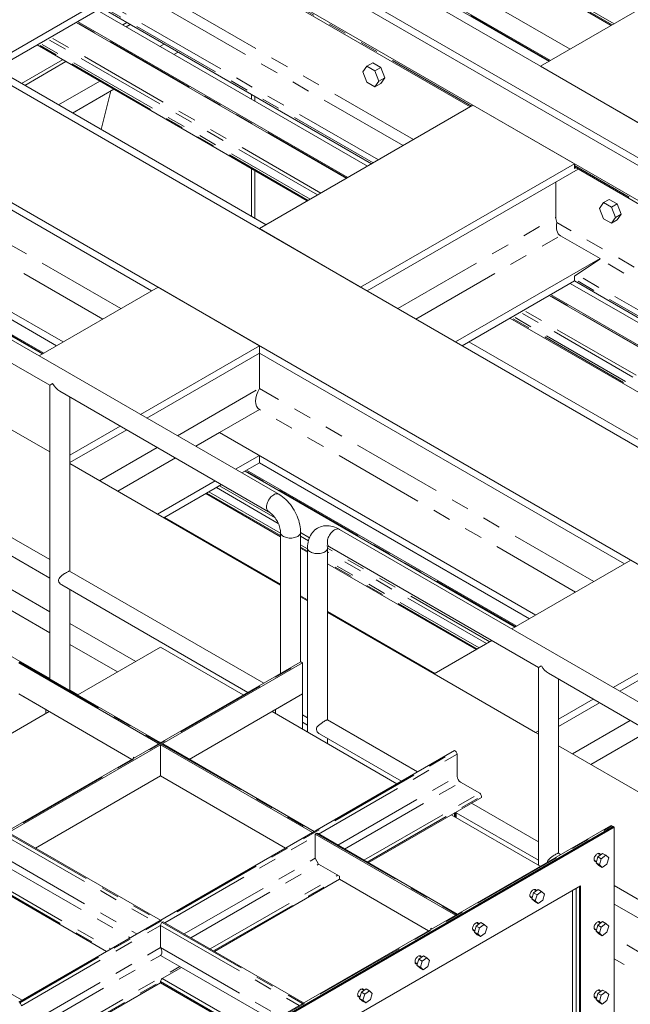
# Model space of a CAD drawing. Header units: millimetres. Extents: x 450 to 25135, y 150 to 17673.
# Tile 367 of 463: x 18075 to 19354, y 11886 to 13946. Entities that reach past the tile are written whole.
import ezdxf

# ---------------------------------------------------------------- set-up
doc = ezdxf.new("R2010")
doc.units = ezdxf.units.MM
doc.linetypes.add('SLD-Centrada-doble', pattern=[12.7, 6.35, -1.27, 1.27, -1.27, 1.27, -1.27])
doc.linetypes.add('SLD-Continua', pattern=[0])
doc.layers.add('OCULTA', color=8, linetype='SLD-Continua')

msp = doc.modelspace()

# ---------------------------------------------------------------- linework, layer by layer
at = {"layer": 'OCULTA', "linetype": 'SLD-Continua', "lineweight": 18, "ltscale": 30}
for p, q in [((21212.4, 12667.6), (17511.1, 14803.8)), ((21212.4, 12667.6), (17511.1, 14803.8)), ((21212.4, 12667.6), (17511.1, 14803.8)), ((21212.4, 12667.6), (17511.1, 14803.8)), ((21134.7, 12622.7), (17433.3, 14758.9)), ((21134.7, 12622.7), (17433.3, 14758.9)), ((21134.7, 12622.7), (17433.3, 14758.9)), ((17447.4, 14767.1), (21148.8, 12630.9)), ((17447.4, 14767.1), (21148.8, 12630.9)), ((17447.4, 14767.1), (21148.8, 12630.9)), ((17447.4, 14767.1), (21148.8, 12630.9)), ((21071, 12586), (17399.3, 14705.1)), ((21071, 12586), (17399.3, 14705.1)), ((21071, 12586), (17399.3, 14705.1)), ((20725, 12269.4), (16922.4, 14464.1)), ((20725, 12269.4), (16922.4, 14464.1)), ((20725, 12269.4), (16922.4, 14464.1)), ((20371.4, 12228.6), (16710.3, 14341.6)), ((20371.4, 12228.6), (16710.3, 14341.6)), ((20371.4, 12228.6), (16710.3, 14341.6)), ((19313.6, 13934.3), (18748.1, 14260.7)), ((19313.6, 13934.3), (18748.1, 14260.7)), ((19313.6, 13934.3), (18748.1, 14260.7)), ((19313.6, 13934.3), (18748.1, 14260.7)), ((18246.4, 14209.7), (19018.6, 13764)), ((18246.4, 14209.7), (19018.6, 13764)), ((18246.4, 14209.7), (19018.6, 13764)), ((19227.4, 13884.5), (18661.8, 14210.9)), ((19227.4, 13884.5), (18661.8, 14210.9)), ((19227.4, 13884.5), (18661.8, 14210.9)), ((19227.4, 13884.5), (18661.8, 14210.9)), ((18617.8, 14185.5), (19183.4, 13859.1)), ((18617.8, 14185.5), (19183.4, 13859.1)), ((18617.8, 14185.5), (19183.4, 13859.1)), ((18617.8, 14185.5), (19183.4, 13859.1)), ((19186.4, 13860.9), (18620.8, 14187.3)), ((19186.4, 13860.9), (18620.8, 14187.3)), ((19186.4, 13860.9), (18620.8, 14187.3)), ((19186.4, 13860.9), (18620.8, 14187.3)), ((19165.7, 13848.9), (19554.6, 14073.3)), ((19165.7, 13848.9), (19554.6, 14073.3)), ((19165.7, 13848.9), (19554.6, 14073.3)), ((19165.7, 13848.9), (19554.6, 14073.3)), ((17998, 13843.3), (18300.3, 14017.8)), ((17998, 13843.3), (18300.3, 14017.8)), ((17998, 13843.3), (18300.3, 14017.8)), ((18011.4, 13835.6), (18246.4, 13971.2)), ((18011.4, 13835.6), (18246.4, 13971.2)), ((18011.4, 13835.6), (18246.4, 13971.2)), ((18803.1, 13639.7), (18237.6, 13966.1)), ((18803.1, 13639.7), (18237.6, 13966.1)), ((18803.1, 13639.7), (18237.6, 13966.1)), ((18812, 13644.8), (18246.4, 13971.2)), ((18812, 13644.8), (18246.4, 13971.2)), ((18812, 13644.8), (18246.4, 13971.2)), ((18193.6, 13940.7), (18759.1, 13614.3)), ((18193.6, 13940.7), (18759.1, 13614.3)), ((18193.6, 13940.7), (18759.1, 13614.3)), ((18762.1, 13616), (18196.6, 13942.4)), ((18762.1, 13616), (18196.6, 13942.4)), ((18762.1, 13616), (18196.6, 13942.4)), ((18299.9, 13940.3), (18291, 13935.2)), ((18306.9, 13936.3), (18298.1, 13931.2)), ((18677.2, 13567), (18111.7, 13893.4)), ((18677.2, 13567), (18111.7, 13893.4)), ((18677.2, 13567), (18111.7, 13893.4)), ((18377.7, 13895.4), (18368.8, 13890.3)), ((18407, 13878.5), (18398.2, 13873.4)), ((18407, 13878.5), (18398.2, 13873.4)), ((18407, 13878.5), (18398.2, 13873.4)), ((18407, 13878.5), (18398.2, 13873.4)), ((18591, 13517.2), (18025.4, 13843.7)), ((18591, 13517.2), (18025.4, 13843.7)), ((18591, 13517.2), (18025.4, 13843.7)), ((18165.1, 13862.6), (18078.9, 13812.8)), ((18172.2, 13858.5), (18086, 13808.7)), ((18802.3, 13849.2), (18793.9, 13837.3)), ((18814.3, 13856.1), (18802.3, 13849.2)), ((18819.1, 13839.5), (18802.3, 13849.2)), ((18831.1, 13846.4), (18814.3, 13856.1)), ((18831.1, 13846.4), (18819.1, 13839.5)), ((18839.4, 13824.9), (18831.1, 13846.4)), ((19377.8, 13726.5), (19165.7, 13848.9)), ((19377.8, 13726.5), (19165.7, 13848.9)), ((19377.8, 13726.5), (19165.7, 13848.9)), ((19377.8, 13726.5), (19165.7, 13848.9)), ((18793.9, 13837.3), (18802.3, 13815.7)), ((18827.4, 13817.9), (18819.1, 13839.5)), ((18839.4, 13824.9), (18827.4, 13817.9)), ((18831.1, 13813), (18839.4, 13824.9)), ((18351.4, 13378.9), (17587, 13820.1)), ((18351.4, 13378.9), (17587, 13820.1)), ((18351.4, 13378.9), (17587, 13820.1)), ((18242.9, 13817.7), (18156.7, 13767.9)), ((18802.3, 13815.7), (18819.1, 13806)), ((18819.1, 13806), (18827.4, 13817.9)), ((18831.1, 13813), (18819.1, 13806)), ((18272.3, 13800.7), (18186.1, 13750.9)), ((18272.3, 13800.7), (18186.1, 13750.9)), ((18272.3, 13800.7), (18186.1, 13750.9)), ((18272.3, 13800.7), (18186.1, 13750.9)), ((18266.1, 13797.2), (18245.6, 13716.6)), ((18266.1, 13797.2), (18245.6, 13716.6)), ((18266.1, 13797.2), (18245.6, 13716.6)), ((18266.1, 13797.2), (18245.6, 13716.6)), ((18560.6, 13779.7), (18560.6, 13789.9)), ((18560.6, 13779.7), (18560.6, 13789.9)), ((18560.6, 13779.7), (18560.6, 13789.9)), ((18560.6, 13779.7), (18560.6, 13789.9)), ((18560.6, 13779.7), (18560.6, 13789.9)), ((18560.6, 13779.7), (18560.6, 13789.9)), ((18560.6, 13779.7), (18560.6, 13789.9)), ((18560.6, 13779.7), (18560.6, 13789.9)), ((18567.6, 13775.6), (18567.6, 13785.8)), ((18567.6, 13775.6), (18567.6, 13785.8)), ((18567.6, 13775.6), (18567.6, 13785.8)), ((18567.6, 13775.6), (18567.6, 13785.8)), ((18577, 13509.1), (19024.2, 13767.3)), ((18577, 13509.1), (19024.2, 13767.3)), ((18577, 13509.1), (19024.2, 13767.3)), ((19236.4, 13644.8), (19024.2, 13767.3)), ((19236.4, 13644.8), (19024.2, 13767.3)), ((19236.4, 13644.8), (19024.2, 13767.3)), ((18617.6, 12953.5), (17238.7, 13749.3)), ((18166.1, 13272), (17504, 13654.1)), ((18166.1, 13272), (17504, 13654.1)), ((18166.1, 13272), (17504, 13654.1)), ((18789.1, 13386.7), (19236.4, 13644.8)), ((18789.1, 13386.7), (19236.4, 13644.8)), ((18789.1, 13386.7), (19236.4, 13644.8)), ((19236.4, 13644.8), (19236.4, 13635)), ((19236.4, 13644.8), (19236.4, 13635)), ((19236.4, 13644.8), (19236.4, 13635)), ((19236.4, 13638.4), (20008.6, 13192.7)), ((19236.4, 13638.4), (20008.6, 13192.7)), ((19236.4, 13638.4), (20008.6, 13192.7)), ((19236.4, 13635), (19239.5, 13636.6)), ((19236.4, 13635), (19239.5, 13636.6)), ((19236.4, 13635), (19239.5, 13636.6)), ((18560.6, 13534.8), (18560.6, 13634.3)), ((18560.6, 13534.8), (18560.6, 13634.3)), ((18560.6, 13534.8), (18560.6, 13634.3)), ((18560.6, 13534.8), (18560.6, 13634.3)), ((18560.6, 13534.8), (18560.6, 13634.3)), ((18560.6, 13534.8), (18560.6, 13634.3)), ((18560.6, 13534.8), (18560.6, 13634.3)), ((18560.6, 13534.8), (18560.6, 13634.3)), ((18567.6, 13530.7), (18567.6, 13630.3)), ((18567.6, 13530.7), (18567.6, 13630.3)), ((18567.6, 13530.7), (18567.6, 13630.3)), ((18567.6, 13530.7), (18567.6, 13630.3)), ((18802.6, 13378.9), (19244.2, 13633.8)), ((18802.6, 13378.9), (19244.2, 13633.8)), ((18802.6, 13378.9), (19244.2, 13633.8)), ((19197.8, 13607.1), (19197.8, 13533.1)), ((19197.8, 13607.1), (19197.8, 13533.1)), ((19197.8, 13607.1), (19197.8, 13533.1)), ((18125.7, 13248.7), (17560.2, 13575.1)), ((18125.7, 13248.7), (17560.2, 13575.1)), ((18125.7, 13248.7), (17560.2, 13575.1)), ((18152.6, 13264.2), (17587, 13590.6)), ((18152.6, 13264.2), (17587, 13590.6)), ((18152.6, 13264.2), (17587, 13590.6)), ((17557.2, 13573.4), (18122.7, 13247)), ((17557.2, 13573.4), (18122.7, 13247)), ((17557.2, 13573.4), (18122.7, 13247)), ((19297.3, 13563.5), (19288.9, 13551.6)), ((19309.3, 13570.4), (19297.3, 13563.5)), ((19314, 13553.8), (19297.3, 13563.5)), ((19326.1, 13560.8), (19309.3, 13570.4)), ((19326.1, 13560.8), (19314, 13553.8)), ((19334.4, 13539.2), (19326.1, 13560.8)), ((19288.9, 13551.6), (19297.3, 13530)), ((19322.4, 13532.3), (19314, 13553.8)), ((19334.4, 13539.2), (19322.4, 13532.3)), ((19326.1, 13527.3), (19334.4, 13539.2)), ((19297.3, 13530), (19314, 13520.4)), ((19314, 13520.4), (19322.4, 13532.3)), ((19326.1, 13527.3), (19314, 13520.4)), ((18789.1, 13386.7), (18577, 13509.1)), ((18789.1, 13386.7), (18577, 13509.1)), ((18789.1, 13386.7), (18577, 13509.1)), ((19290.2, 13446.4), (19207.1, 13494.4)), ((19290.2, 13446.4), (19207.1, 13494.4)), ((19290.2, 13446.4), (19207.1, 13494.4)), ((17676, 13448.2), (18138.1, 13181.5)), ((18987.9, 13272), (19290.2, 13446.4)), ((18987.9, 13272), (19290.2, 13446.4)), ((18987.9, 13272), (19290.2, 13446.4)), ((19289.6, 13445.3), (19236.4, 13409.6)), ((19289.6, 13445.3), (19236.4, 13409.6)), ((19289.6, 13445.3), (19236.4, 13409.6)), ((19289.6, 13445.3), (19290.2, 13446.4)), ((19289.6, 13445.3), (19290.2, 13446.4)), ((19289.6, 13445.3), (19290.2, 13446.4)), ((19001.4, 13264.2), (19236.4, 13399.8)), ((19001.4, 13264.2), (19236.4, 13399.8)), ((19001.4, 13264.2), (19236.4, 13399.8)), ((19793.1, 13068.3), (19227.5, 13394.7)), ((19793.1, 13068.3), (19227.5, 13394.7)), ((19793.1, 13068.3), (19227.5, 13394.7)), ((19236.4, 13409.6), (19236.4, 13399.8)), ((19236.4, 13409.6), (19236.4, 13399.8)), ((19236.4, 13409.6), (19236.4, 13399.8)), ((19801.9, 13073.4), (19236.4, 13399.8)), ((19801.9, 13073.4), (19236.4, 13399.8)), ((19801.9, 13073.4), (19236.4, 13399.8)), ((18115.9, 13243), (18364.9, 13386.7)), ((18115.9, 13243), (18364.9, 13386.7)), ((18115.9, 13243), (18364.9, 13386.7)), ((18577, 13264.3), (18364.9, 13386.7)), ((18577, 13264.3), (18364.9, 13386.7)), ((18577, 13264.3), (18364.9, 13386.7)), ((19183.5, 13369.3), (19749.1, 13042.9)), ((19183.5, 13369.3), (19749.1, 13042.9)), ((19183.5, 13369.3), (19749.1, 13042.9)), ((19752.1, 13044.7), (19186.5, 13371.1)), ((19752.1, 13044.7), (19186.5, 13371.1)), ((19752.1, 13044.7), (19186.5, 13371.1)), ((19667.2, 12995.7), (19101.6, 13322.1)), ((19667.2, 12995.7), (19101.6, 13322.1)), ((19667.2, 12995.7), (19101.6, 13322.1)), ((18138.1, 13042.1), (17697.1, 13296.7)), ((18138.1, 13042.1), (17697.1, 13296.7)), ((18138.1, 13042.1), (17697.1, 13296.7)), ((19581, 12945.9), (19015.4, 13272.3)), ((19581, 12945.9), (19015.4, 13272.3)), ((19581, 12945.9), (19015.4, 13272.3)), ((18328, 13120.6), (18577, 13264.3)), ((18328, 13120.6), (18577, 13264.3)), ((18328, 13120.6), (18577, 13264.3)), ((18341.5, 13112.8), (18577, 13248.8)), ((18341.5, 13112.8), (18577, 13248.8)), ((18341.5, 13112.8), (18577, 13248.8)), ((18577, 13264.3), (18577, 13248.8)), ((18577, 13264.3), (18577, 13248.8)), ((18577, 13264.3), (18577, 13248.8)), ((19341.4, 12807.6), (18577, 13248.8)), ((19341.4, 12807.6), (18577, 13248.8)), ((19341.4, 12807.6), (18577, 13248.8)), ((18577, 13248.8), (18577, 13174.8)), ((18577, 13248.8), (18577, 13174.8)), ((18577, 13248.8), (18577, 13174.8)), ((18138.1, 13181.5), (18138.1, 12790.9)), ((18159.2, 13169.3), (18596.5, 12917)), ((18138.1, 13042.1), (17953, 13149)), ((18138.1, 13042.1), (17953, 13149)), ((18138.1, 13042.1), (17953, 13149)), ((18180.3, 12792.5), (18180.3, 13157.2)), ((18577, 13130.7), (18493.9, 13082.8)), ((18577, 13130.7), (18493.9, 13082.8)), ((18577, 13130.7), (18493.9, 13082.8)), ((18180.3, 13035.3), (18285.8, 13096.2)), ((18180.3, 13035.3), (18285.8, 13096.2)), ((18180.3, 13035.3), (18285.8, 13096.2)), ((18180.3, 13019.8), (18299.3, 13088.5)), ((18180.3, 13019.8), (18299.3, 13088.5)), ((18180.3, 13019.8), (18299.3, 13088.5)), ((19156, 12700.6), (18493.9, 13082.8)), ((19156, 12700.6), (18493.9, 13082.8)), ((19156, 12700.6), (18493.9, 13082.8)), ((18577, 13034.8), (18493.9, 13082.8)), ((18577, 13034.8), (18493.9, 13082.8)), ((18577, 13034.8), (18493.9, 13082.8)), ((18138.1, 12816.8), (17696.7, 13071.6)), ((17680, 13042.6), (18138.1, 12778.2)), ((18526.8, 13005.8), (18577, 13034.8)), ((18526.8, 13005.8), (18577, 13034.8)), ((18526.8, 13005.8), (18577, 13034.8)), ((18540.3, 12998.1), (18577, 13019.3)), ((18540.3, 12998.1), (18577, 13019.3)), ((18540.3, 12998.1), (18577, 13019.3)), ((18577, 13034.8), (18577, 13019.3)), ((18577, 13034.8), (18577, 13019.3)), ((18577, 13034.8), (18577, 13019.3)), ((19142.6, 12692.9), (18577, 13019.3)), ((19142.6, 12692.9), (18577, 13019.3)), ((19142.6, 12692.9), (18577, 13019.3)), ((18621.3, 12763.3), (18180.3, 13017.8)), ((18621.3, 12763.3), (18180.3, 13017.8)), ((18621.3, 12763.3), (18180.3, 13017.8)), ((18547.1, 13002), (19112.7, 12675.6)), ((18547.1, 13002), (19112.7, 12675.6)), ((18547.1, 13002), (19112.7, 12675.6)), ((19115.7, 12677.4), (18550.1, 13003.8)), ((19115.7, 12677.4), (18550.1, 13003.8)), ((19115.7, 12677.4), (18550.1, 13003.8)), ((18363.9, 12911.8), (18484.6, 12981.5)), ((18363.9, 12911.8), (18484.6, 12981.5)), ((18363.9, 12911.8), (18484.6, 12981.5)), ((18377.3, 12904.1), (18498.1, 12973.7)), ((18377.3, 12904.1), (18498.1, 12973.7)), ((18377.3, 12904.1), (18498.1, 12973.7)), ((18621.3, 12864.7), (18465.2, 12954.8)), ((18621.3, 12864.7), (18465.2, 12954.8)), ((18621.3, 12864.7), (18465.2, 12954.8)), ((18621.3, 12765.2), (18379, 12905)), ((18621.3, 12765.2), (18379, 12905)), ((18621.3, 12765.2), (18379, 12905)), ((20123.7, 12084.2), (18744.9, 12880)), ((18621.3, 12874), (18621.3, 12578.6)), ((18663.5, 12602.6), (18663.5, 12874)), ((18677.9, 12832), (18663.5, 12840.4)), ((18677.9, 12832), (18663.5, 12840.4)), ((18677.9, 12832), (18663.5, 12840.4)), ((18677.9, 12841.3), (18677.9, 12456)), ((18720, 12481), (18720, 12841.3)), ((18723.8, 12843.5), (19161.1, 12591.1)), ((19105.8, 12671.7), (19354.8, 12815.4)), ((19105.8, 12671.7), (19354.8, 12815.4)), ((19105.8, 12671.7), (19354.8, 12815.4)), ((18586.1, 12558.3), (18179.9, 12792.7)), ((19030.8, 12628.4), (18720, 12807.7)), ((19030.8, 12628.4), (18720, 12807.7)), ((19030.8, 12628.4), (18720, 12807.7)), ((18138.1, 12779.2), (18138.1, 12567.6)), ((18163.2, 12763.8), (18552.7, 12539)), ((18180.3, 12543.3), (18180.3, 12753.9)), ((18677.9, 12732.5), (18663.5, 12740.8)), ((18677.9, 12732.5), (18663.5, 12740.8)), ((18677.9, 12732.5), (18663.5, 12740.8)), ((18677.9, 12730.6), (18663.5, 12738.9)), ((18677.9, 12730.6), (18663.5, 12738.9)), ((18677.9, 12730.6), (18663.5, 12738.9)), ((18138.1, 12567.8), (17869.9, 12722.6)), ((18138.1, 12567.8), (17869.9, 12722.6)), ((18138.1, 12567.8), (17869.9, 12722.6)), ((18944.6, 12578.6), (18720, 12708.2)), ((18944.6, 12578.6), (18720, 12708.2)), ((18944.6, 12578.6), (18720, 12708.2)), ((19161.1, 12451.7), (18720, 12706.3)), ((19161.1, 12451.7), (18720, 12706.3)), ((19161.1, 12451.7), (18720, 12706.3)), ((19318, 12549.2), (19566.9, 12692.9)), ((19318, 12549.2), (19566.9, 12692.9)), ((19318, 12549.2), (19566.9, 12692.9)), ((19331.4, 12541.5), (19566.9, 12677.4)), ((19331.4, 12541.5), (19566.9, 12677.4)), ((19331.4, 12541.5), (19566.9, 12677.4)), ((18370.2, 12633.6), (18197, 12533.6)), ((18543.3, 12533.6), (18370.2, 12633.6)), ((18942.9, 12577.6), (19063.7, 12647.3)), ((18942.9, 12577.6), (19063.7, 12647.3)), ((18942.9, 12577.6), (19063.7, 12647.3)), ((18662.5, 12602.4), (17750.4, 12076)), ((17755, 12074.5), (18667.1, 12600.9)), ((18075.3, 12602.2), (18073.2, 12600.9)), ((18073.2, 12600.9), (18364.5, 12432.8)), ((18369.1, 12434.3), (18077.8, 12602.4)), ((18667.1, 12600.9), (18665, 12602.2)), ((18667.1, 12535.6), (18667.1, 12600.9)), ((19161.1, 12591.1), (19161.1, 12200.5)), ((19155, 12455.2), (18942.9, 12577.6)), ((19155, 12455.2), (18942.9, 12577.6)), ((19155, 12455.2), (18942.9, 12577.6)), ((19182.2, 12578.9), (19644.3, 12312.2)), ((19203.2, 12202.1), (19203.2, 12566.8)), ((18073.2, 12535.6), (18310, 12398.9)), ((18073.2, 12535.6), (18129.7, 12503)), ((18197.2, 12533.7), (18180.3, 12543.5)), ((18197.2, 12533.7), (18180.3, 12543.5)), ((18197.2, 12533.7), (18180.3, 12543.5)), ((18430.3, 12398.9), (18667.1, 12535.6)), ((18610.6, 12503), (18667.1, 12535.6)), ((18667.1, 12535.6), (18667.1, 12462.1)), ((19203.2, 12483), (19275.8, 12524.9)), ((19203.2, 12483), (19275.8, 12524.9)), ((19203.2, 12483), (19275.8, 12524.9)), ((19203.2, 12467.5), (19289.2, 12517.1)), ((19203.2, 12467.5), (19289.2, 12517.1)), ((19203.2, 12467.5), (19289.2, 12517.1)), ((18136.8, 12498.9), (17875.2, 12347.9)), ((18129.7, 12494.8), (18129.7, 12503)), ((18865.1, 12347.9), (18603.5, 12498.9)), ((18610.6, 12503), (18610.6, 12494.8)), ((18677.9, 12485.7), (18667.1, 12491.9)), ((18677.9, 12485.7), (18667.1, 12491.9)), ((18677.9, 12485.7), (18667.1, 12491.9)), ((18677.9, 12470.2), (18667.1, 12476.4)), ((18677.9, 12470.2), (18667.1, 12476.4)), ((18677.9, 12470.2), (18667.1, 12476.4)), ((18907.8, 12372.6), (18719.7, 12481.2)), ((18703, 12452.2), (18874.4, 12353.3)), ((18720, 12431.6), (18720, 12442.4)), ((19155, 12455.2), (19161.1, 12458.7)), ((19155, 12455.2), (19161.1, 12458.7)), ((19155, 12455.2), (19161.1, 12458.7)), ((18364.5, 12432.8), (18366.6, 12434)), ((18364.5, 12432.8), (18364.5, 12430.4)), ((18370.2, 12429.5), (18372.3, 12430.8)), ((18370.2, 12364.2), (18370.2, 12429.5)), ((18370.2, 12429.5), (18688.4, 12245.9)), ((18691.9, 12248), (18374.8, 12431)), ((19644.3, 12172.9), (19203.2, 12427.4)), ((19644.3, 12172.9), (19203.2, 12427.4)), ((19644.3, 12172.9), (19203.2, 12427.4)), ((18073.2, 11890.8), (18985.3, 12417.3)), ((18315.6, 12402.2), (18313.6, 12403.4)), ((18313.6, 12403.4), (18313.6, 12401)), ((18985.3, 12417.3), (18987.5, 12416.1)), ((18991, 12409.9), (18991, 12363.4)), ((18108.6, 12213.2), (18370.2, 12364.2)), ((18370.2, 12364.2), (18631.8, 12213.2)), ((18998.1, 12351.1), (19038.4, 12327.9)), ((18805.1, 12182.6), (19041.9, 12319.3)), ((19041.9, 12321.8), (19041.9, 12319.3)), ((19161.1, 12226.4), (19021, 12307.3)), ((19164.6, 12175.1), (18978.3, 12282.6)), ((18987.5, 12287.9), (18985.3, 12286.7)), ((18985.3, 12286.7), (18985.3, 12278.5)), ((18988.9, 12276.4), (18988.9, 12288.7)), ((18988.9, 12287.2), (19161.1, 12187.9)), ((19311.9, 12260.1), (18371.4, 11717.3)), ((19317.7, 12258.1), (18377.2, 11715.4)), ((18377.2, 11715.4), (19317.7, 12258.1)), ((19319.8, 12256.9), (18379.4, 11714.1)), ((19317.7, 12258.1), (19314.9, 12259.8)), ((19317.7, 12258.1), (19319.8, 12256.9)), ((19319.8, 11170.8), (19319.8, 12256.9)), ((18052, 12245.9), (18370.2, 12062.2)), ((18688.4, 12245.9), (18690.5, 12247.1)), ((18694, 12242.6), (18696.1, 12243.8)), ((18694, 12192), (18694, 12242.6)), ((18694, 12242.6), (18987.8, 12073.1)), ((18991.4, 12075.1), (18698.6, 12244.1)), ((19207.3, 12199.7), (19202.9, 12202.3)), ((19285.6, 12195.1), (19281.8, 12182.5)), ((19295.3, 12202.2), (19285.6, 12195.1)), ((19285.6, 12195.1), (19292.6, 12191)), ((19291, 12199.1), (19285.9, 12202)), ((19302.3, 12198.1), (19292.6, 12191)), ((19295.3, 12202.2), (19302.3, 12198.1)), ((19308.3, 12192.6), (19302.3, 12198.1)), ((18694, 12192), (18701.1, 12179.7)), ((18744.9, 12154.4), (18701.1, 12179.7)), ((19161.1, 12188.8), (19161.1, 12177.1)), ((19277.9, 12188.2), (19282.7, 12185.4)), ((19281.8, 12182.5), (19288.9, 12178.4)), ((19281.8, 12182.5), (19287.8, 12176.9)), ((19287.8, 12176.9), (19294.8, 12172.9)), ((19292.6, 12191), (19288.9, 12178.4)), ((19288.9, 12178.4), (19294.8, 12172.9)), ((19294.8, 12172.9), (19304.6, 12179.9)), ((19304.6, 12179.9), (19308.3, 12192.6)), ((18744.9, 12147.9), (18744.9, 12154.4)), ((17995.4, 12147.9), (18257, 11996.9)), ((19249.1, 12134.4), (18450.1, 11673.3)), ((18483.3, 11996.9), (18744.9, 12147.9)), ((18744.9, 12147.9), (18931.2, 12040.4)), ((19247, 11212.9), (19247, 12133.2)), ((19247, 12133.2), (19247, 11212.9)), ((19249.1, 11211.6), (19249.1, 12134.4)), ((19644.3, 11947.5), (19319.8, 12134.8)), ((19143.5, 12112.7), (19148.3, 12109.9)), ((19151.2, 12119.6), (19147.5, 12107)), ((19160.9, 12126.7), (19151.2, 12119.6)), ((19151.2, 12119.6), (19158.3, 12115.5)), ((19156.7, 12123.6), (19151.5, 12126.5)), ((19158.3, 12115.5), (19154.5, 12102.9)), ((19168, 12122.6), (19158.3, 12115.5)), ((19160.9, 12126.7), (19168, 12122.6)), ((19174, 12117.1), (19168, 12122.6)), ((19170.2, 12104.4), (19174, 12117.1)), ((19232.8, 12125.1), (19232.8, 11221)), ((19239.9, 12129.1), (19239.9, 11225.1)), ((19147.5, 12107), (19154.5, 12102.9)), ((19147.5, 12107), (19153.4, 12101.4)), ((19153.4, 12101.4), (19160.5, 12097.4)), ((19154.5, 12102.9), (19160.5, 12097.4)), ((19160.5, 12097.4), (19170.2, 12104.4)), ((19319.8, 12096.2), (19644.3, 11909)), ((18368, 12061), (18370.2, 12062.2)), ((18370.2, 12051.6), (18370.2, 12005.1)), ((18373.7, 12057.8), (18375.8, 12059)), ((18375.8, 12059), (18669.6, 11889.4)), ((19031, 12050.2), (19027.2, 12037.6)), ((19040.7, 12057.3), (19031, 12050.2)), ((19031, 12050.2), (19038.1, 12046.1)), ((19036.5, 12054.2), (19031.3, 12057.2)), ((19047.8, 12053.2), (19038.1, 12046.1)), ((19040.7, 12057.3), (19047.8, 12053.2)), ((19053.7, 12047.7), (19047.8, 12053.2)), ((19285.6, 12052.2), (19281.8, 12039.6)), ((19295.3, 12059.3), (19285.6, 12052.2)), ((19285.6, 12052.2), (19292.6, 12048.1)), ((19291, 12056.2), (19285.9, 12059.1)), ((19302.3, 12055.2), (19292.6, 12048.1)), ((19295.3, 12059.3), (19302.3, 12055.2)), ((19308.3, 12049.6), (19302.3, 12055.2)), ((17818.6, 12045.9), (18080.2, 11894.9)), ((18938.3, 12044.5), (18935.8, 12045.9)), ((18935.8, 12045.9), (18935.8, 12043.1)), ((19023.3, 12043.3), (19028.1, 12040.5)), ((19027.2, 12037.6), (19034.3, 12033.5)), ((19027.2, 12037.6), (19033.2, 12032.1)), ((19033.2, 12032.1), (19040.3, 12028)), ((19038.1, 12046.1), (19034.3, 12033.5)), ((19034.3, 12033.5), (19040.3, 12028)), ((19040.3, 12028), (19050, 12035.1)), ((19050, 12035.1), (19053.7, 12047.7)), ((19277.9, 12045.3), (19282.7, 12042.5)), ((19281.8, 12039.6), (19288.9, 12035.5)), ((19281.8, 12039.6), (19287.8, 12034)), ((19287.8, 12034), (19294.8, 12029.9)), ((19292.6, 12048.1), (19288.9, 12035.5)), ((19288.9, 12035.5), (19294.8, 12029.9)), ((19294.8, 12029.9), (19304.6, 12037)), ((19304.6, 12037), (19308.3, 12049.6)), ((18414, 11963.4), (18370.2, 11988.8)), ((18903.1, 11973.9), (18907.9, 11971.2)), ((18910.8, 11980.8), (18907, 11968.2)), ((18907, 11968.2), (18914.1, 11964.1)), ((18907, 11968.2), (18913, 11962.7)), ((18920.5, 11987.9), (18910.8, 11980.8)), ((18910.8, 11980.8), (18917.9, 11976.8)), ((18916.3, 11984.8), (18911.1, 11987.8)), ((18917.9, 11976.8), (18914.1, 11964.1)), ((18927.6, 11983.8), (18917.9, 11976.8)), ((18920.5, 11987.9), (18927.6, 11983.8)), ((18933.5, 11978.3), (18927.6, 11983.8)), ((18929.8, 11965.7), (18933.5, 11978.3)), ((18373.7, 11940.2), (18414, 11963.4)), ((18913, 11962.7), (18920.1, 11958.6)), ((18914.1, 11964.1), (18920.1, 11958.6)), ((18920.1, 11958.6), (18929.8, 11965.7)), ((18129.7, 11792.9), (18370.2, 11931.6)), ((18370.2, 11934.1), (18370.2, 11931.6)), ((18370.2, 11931.6), (18556.5, 11824.1)), ((18790.6, 11911.5), (18786.8, 11898.8)), ((18800.3, 11918.5), (18790.6, 11911.5)), ((18790.6, 11911.5), (18797.7, 11907.4)), ((18796, 11915.4), (18790.9, 11918.4)), ((18797.7, 11907.4), (18793.9, 11894.8)), ((18807.4, 11914.5), (18797.7, 11907.4)), ((18800.3, 11918.5), (18807.4, 11914.5)), ((18813.3, 11908.9), (18807.4, 11914.5)), ((18809.6, 11896.3), (18813.3, 11908.9)), ((19285.6, 11909.3), (19281.8, 11896.7)), ((19295.3, 11916.3), (19285.6, 11909.3)), ((19285.6, 11909.3), (19292.6, 11905.2)), ((19291, 11913.3), (19285.9, 11916.2)), ((19302.3, 11912.3), (19292.6, 11905.2)), ((19295.3, 11916.3), (19302.3, 11912.3)), ((19308.3, 11906.7), (19302.3, 11912.3)), ((19304.6, 11894.1), (19308.3, 11906.7)), ((18782.9, 11904.6), (18787.7, 11901.8)), ((18786.8, 11898.8), (18793.9, 11894.8)), ((18786.8, 11898.8), (18792.8, 11893.3)), ((18792.8, 11893.3), (18799.9, 11889.2)), ((18793.9, 11894.8), (18799.9, 11889.2)), ((18799.9, 11889.2), (18809.6, 11896.3)), ((19277.9, 11902.4), (19282.7, 11899.6)), ((19281.8, 11896.7), (19288.9, 11892.6)), ((19281.8, 11896.7), (19287.8, 11891.1)), ((19287.8, 11891.1), (19294.8, 11887)), ((19292.6, 11905.2), (19288.9, 11892.6)), ((19288.9, 11892.6), (19294.8, 11887)), ((19294.8, 11887), (19304.6, 11894.1))]:
    msp.add_line(p, q, dxfattribs=at)
at = {"layer": 'OCULTA', "linetype": 'SLD-Centrada-doble', "lineweight": 18, "ltscale": 30}
for p, q in [((19315.7, 13935.5), (18750.2, 14261.9)), ((19315.7, 13935.5), (18750.2, 14261.9)), ((19315.7, 13935.5), (18750.2, 14261.9)), ((19315.7, 13935.5), (18750.2, 14261.9)), ((19319.8, 13937.8), (18754.2, 14264.3)), ((19319.8, 13937.8), (18754.2, 14264.3)), ((19319.8, 13937.8), (18754.2, 14264.3)), ((19319.8, 13937.8), (18754.2, 14264.3)), ((19021, 13765.4), (18246.4, 14212.4)), ((19021, 13765.4), (18246.4, 14212.4)), ((19021, 13765.4), (18246.4, 14212.4)), ((19184.3, 13859.7), (18618.7, 14186.1)), ((19184.3, 13859.7), (18618.7, 14186.1)), ((19184.3, 13859.7), (18618.7, 14186.1)), ((19184.3, 13859.7), (18618.7, 14186.1)), ((18899.7, 13695.4), (18209.9, 14093.5)), ((18899.7, 13695.4), (18209.9, 14093.5)), ((18899.7, 13695.4), (18209.9, 14093.5)), ((18878, 13682.8), (18299.6, 14016.6)), ((18878, 13682.8), (18299.6, 14016.6)), ((18878, 13682.8), (18299.6, 14016.6)), ((18815.3, 13646.7), (18246.4, 13975)), ((18815.3, 13646.7), (18246.4, 13975)), ((18815.3, 13646.7), (18246.4, 13975)), ((18826.1, 13652.9), (18251.6, 13984.5)), ((18826.1, 13652.9), (18251.6, 13984.5)), ((18826.1, 13652.9), (18251.6, 13984.5)), ((18760, 13614.8), (18194.5, 13941.2)), ((18760, 13614.8), (18194.5, 13941.2)), ((18760, 13614.8), (18194.5, 13941.2)), ((18699, 13579.6), (18133.5, 13906)), ((18699, 13579.6), (18133.5, 13906)), ((18699, 13579.6), (18133.5, 13906)), ((18705.7, 13583.4), (18140.1, 13909.8)), ((18705.7, 13583.4), (18140.1, 13909.8)), ((18705.7, 13583.4), (18140.1, 13909.8)), ((18679.3, 13568.2), (18113.8, 13894.6)), ((18679.3, 13568.2), (18113.8, 13894.6)), ((18679.3, 13568.2), (18113.8, 13894.6)), ((18683.4, 13570.5), (18117.8, 13897)), ((18683.4, 13570.5), (18117.8, 13897)), ((18683.4, 13570.5), (18117.8, 13897)), ((18287.3, 13342), (17587, 13746.1)), ((18287.3, 13342), (17587, 13746.1)), ((18287.3, 13342), (17587, 13746.1)), ((18249.1, 13319.9), (17587, 13702)), ((18249.1, 13319.9), (17587, 13702)), ((18249.1, 13319.9), (17587, 13702)), ((20010.9, 13194), (19236.4, 13641.1)), ((20010.9, 13194), (19236.4, 13641.1)), ((20010.9, 13194), (19236.4, 13641.1)), ((18123.6, 13247.5), (17558.1, 13573.9)), ((18123.6, 13247.5), (17558.1, 13573.9)), ((18123.6, 13247.5), (17558.1, 13573.9)), ((18866.6, 13342), (19197.8, 13533.1)), ((18866.6, 13342), (19197.8, 13533.1)), ((18866.6, 13342), (19197.8, 13533.1)), ((19889.6, 13124), (19199.8, 13522.1)), ((19889.6, 13124), (19199.8, 13522.1)), ((19889.6, 13124), (19199.8, 13522.1)), ((18904.8, 13319.9), (19207.1, 13494.4)), ((18904.8, 13319.9), (19207.1, 13494.4)), ((18904.8, 13319.9), (19207.1, 13494.4)), ((19867.9, 13111.5), (19289.6, 13445.3)), ((19867.9, 13111.5), (19289.6, 13445.3)), ((19867.9, 13111.5), (19289.6, 13445.3)), ((19816, 13081.6), (19241.6, 13413.1)), ((19816, 13081.6), (19241.6, 13413.1)), ((19816, 13081.6), (19241.6, 13413.1)), ((19805.2, 13075.3), (19236.4, 13403.6)), ((19805.2, 13075.3), (19236.4, 13403.6)), ((19805.2, 13075.3), (19236.4, 13403.6)), ((19750, 13043.4), (19184.4, 13369.9)), ((19750, 13043.4), (19184.4, 13369.9)), ((19750, 13043.4), (19184.4, 13369.9)), ((19689, 13008.2), (19123.4, 13334.6)), ((19689, 13008.2), (19123.4, 13334.6)), ((19689, 13008.2), (19123.4, 13334.6)), ((19695.7, 13012.1), (19130.1, 13338.5)), ((19695.7, 13012.1), (19130.1, 13338.5)), ((19695.7, 13012.1), (19130.1, 13338.5)), ((19669.3, 12996.9), (19103.7, 13323.3)), ((19669.3, 12996.9), (19103.7, 13323.3)), ((19669.3, 12996.9), (19103.7, 13323.3)), ((19673.3, 12999.2), (19107.8, 13325.6)), ((19673.3, 12999.2), (19107.8, 13325.6)), ((19673.3, 12999.2), (19107.8, 13325.6)), ((18405.5, 13075.8), (18577, 13174.8)), ((18405.5, 13075.8), (18577, 13174.8)), ((18405.5, 13075.8), (18577, 13174.8)), ((19277.3, 12770.6), (18577, 13174.8)), ((19277.3, 12770.6), (18577, 13174.8)), ((19277.3, 12770.6), (18577, 13174.8)), ((19239.1, 12748.6), (18577, 13130.7)), ((19239.1, 12748.6), (18577, 13130.7)), ((19239.1, 12748.6), (18577, 13130.7)), ((18443.7, 13053.8), (18493.9, 13082.8)), ((18443.7, 13053.8), (18493.9, 13082.8)), ((18443.7, 13053.8), (18493.9, 13082.8)), ((18242.6, 12981.8), (18363.4, 13051.5)), ((18242.6, 12981.8), (18363.4, 13051.5)), ((18242.6, 12981.8), (18363.4, 13051.5)), ((18280.8, 12959.8), (18401.6, 13029.5)), ((18280.8, 12959.8), (18401.6, 13029.5)), ((18280.8, 12959.8), (18401.6, 13029.5)), ((19113.6, 12676.2), (18548, 13002.6)), ((19113.6, 12676.2), (18548, 13002.6)), ((19113.6, 12676.2), (18548, 13002.6)), ((18621.3, 12871.8), (18471.4, 12958.3)), ((18621.3, 12871.8), (18471.4, 12958.3)), ((18621.3, 12871.8), (18471.4, 12958.3)), ((18616.7, 12892.5), (18487, 12967.4)), ((18616.7, 12892.5), (18487, 12967.4)), ((18616.7, 12892.5), (18487, 12967.4)), ((18610, 12904.1), (18493.7, 12971.2)), ((18610, 12904.1), (18493.7, 12971.2)), ((18610, 12904.1), (18493.7, 12971.2)), ((18621.3, 12867.1), (18467.3, 12956)), ((18621.3, 12867.1), (18467.3, 12956)), ((18621.3, 12867.1), (18467.3, 12956)), ((18681.8, 12862.6), (18663.5, 12873.2)), ((18681.8, 12862.6), (18663.5, 12873.2)), ((18681.8, 12862.6), (18663.5, 12873.2)), ((18679.7, 12856.1), (18663.5, 12865.5)), ((18679.7, 12856.1), (18663.5, 12865.5)), ((18679.7, 12856.1), (18663.5, 12865.5)), ((18677.9, 12839.1), (18663.5, 12847.5)), ((18677.9, 12839.1), (18663.5, 12847.5)), ((18677.9, 12839.1), (18663.5, 12847.5)), ((18677.9, 12834.5), (18663.5, 12842.8)), ((18677.9, 12834.5), (18663.5, 12842.8)), ((18677.9, 12834.5), (18663.5, 12842.8)), ((19059.3, 12644.8), (18720, 12840.6)), ((19059.3, 12644.8), (18720, 12840.6)), ((19059.3, 12644.8), (18720, 12840.6)), ((18138.1, 12707.8), (17953, 12814.6)), ((18138.1, 12707.8), (17953, 12814.6)), ((18138.1, 12707.8), (17953, 12814.6)), ((19052.6, 12640.9), (18720, 12832.9)), ((19052.6, 12640.9), (18720, 12832.9)), ((19052.6, 12640.9), (18720, 12832.9)), ((19036.9, 12631.9), (18720, 12814.8)), ((19036.9, 12631.9), (18720, 12814.8)), ((19036.9, 12631.9), (18720, 12814.8)), ((19032.9, 12629.6), (18720, 12810.1)), ((19032.9, 12629.6), (18720, 12810.1)), ((19032.9, 12629.6), (18720, 12810.1)), ((18138.1, 12663.7), (17953, 12770.6)), ((18138.1, 12663.7), (17953, 12770.6)), ((18138.1, 12663.7), (17953, 12770.6)), ((18318.4, 12603.7), (18180.3, 12683.4)), ((18318.4, 12603.7), (18180.3, 12683.4)), ((18318.4, 12603.7), (18180.3, 12683.4)), ((18280.3, 12581.7), (18180.3, 12639.4)), ((18280.3, 12581.7), (18180.3, 12639.4)), ((18280.3, 12581.7), (18180.3, 12639.4)), ((17752.9, 12075.7), (18665, 12602.2)), ((18075.3, 12602.2), (18366.6, 12434)), ((19232.6, 12410.5), (19353.3, 12480.2)), ((19232.6, 12410.5), (19353.3, 12480.2)), ((19232.6, 12410.5), (19353.3, 12480.2)), ((19270.8, 12388.4), (19391.5, 12458.1)), ((19270.8, 12388.4), (19391.5, 12458.1)), ((19270.8, 12388.4), (19391.5, 12458.1)), ((18372.3, 12430.8), (18690.5, 12247.1)), ((18075.3, 11889.6), (18987.5, 12416.1)), ((18701.1, 12242.7), (18991, 12409.9)), ((18741.5, 12219.4), (18991, 12363.4)), ((18755.6, 12211.2), (18998.1, 12351.1)), ((18795.9, 12187.9), (19038.4, 12327.9)), ((18803, 12183.9), (19041.9, 12321.8)), ((18987.5, 12287.9), (18987.5, 12277.3)), ((18374.4, 11717), (19314.9, 12259.8)), ((18046.3, 12238.5), (18361, 12056.9)), ((18049.8, 12244.7), (18368, 12061)), ((18379.4, 12056.9), (18694, 12238.5)), ((18696.1, 12243.8), (18989.9, 12074.3)), ((18039.2, 12179.7), (18306.5, 12025.5)), ((18046.3, 12192), (18320.6, 12033.7)), ((18419.7, 12033.7), (18694, 12192)), ((18433.8, 12025.5), (18701.1, 12179.7)), ((17998.9, 12156.5), (18266.2, 12002.2)), ((18474.1, 12002.2), (18741.4, 12156.5)), ((17995.4, 12150.4), (18259.1, 11998.2)), ((18481.2, 11998.2), (18744.9, 12150.4)), ((18078.8, 11883.5), (18370.2, 12051.6)), ((18370.2, 12051.6), (18660.4, 11884.1)), ((18373.7, 12057.8), (18667.5, 11888.2)), ((19643.2, 11839.1), (19319.8, 12025.8)), ((19643.2, 11839.1), (19319.8, 12025.8)), ((19643.2, 11839.1), (19319.8, 12025.8)), ((18078.8, 11836.9), (18370.2, 12005.1)), ((18085.9, 11824.7), (18370.2, 11988.8)), ((18370.2, 12005.1), (18620.1, 11860.8)), ((19605, 11817.1), (19319.8, 11981.7)), ((19605, 11817.1), (19319.8, 11981.7)), ((19605, 11817.1), (19319.8, 11981.7)), ((18126.2, 11801.4), (18410.5, 11965.5)), ((18414, 11963.4), (18604.9, 11853.3)), ((18129.7, 11795.3), (18370.2, 11934.1)), ((18370.2, 11934.1), (18558.6, 11825.3)), ((18373.7, 11940.2), (18564.6, 11830))]:
    msp.add_line(p, q, dxfattribs=at)
at = {"layer": 'OCULTA', "linetype": 'SLD-Continua', "lineweight": 18, "ltscale": 30, "flags": 128}
for points in [[(18617.6, 12953.5), (18616.1, 12954.1), (18614.5, 12954.4), (18612.7, 12954.4), (18610.9, 12954.1), (18609, 12953.4), (18607, 12952.4), (18605.1, 12951.2), (18603.2, 12949.6), (18601.3, 12947.8), (18599.6, 12945.8), (18598, 12943.6), (18596.5, 12941.3), (18595.2, 12938.9), (18594.1, 12936.4), (18593.3, 12933.9), (18592.6, 12931.4), (18592.3, 12928.9), (18592.1, 12926.6), (18592.3, 12924.4), (18592.6, 12922.4), (18593.3, 12920.7), (18594.1, 12919.2), (18595.2, 12917.9), (18596.5, 12917), (18596.5, 12917)], [(18607, 12952.4), (18605.1, 12951.2), (18603.2, 12949.6), (18601.3, 12947.8), (18599.6, 12945.8), (18598, 12943.6), (18596.5, 12941.3), (18595.2, 12938.9), (18594.1, 12936.4), (18593.3, 12933.9), (18592.6, 12931.4), (18592.3, 12928.9), (18592.1, 12926.6), (18592.3, 12924.4), (18592.6, 12922.4), (18593.3, 12920.7), (18594.1, 12919.2), (18595.2, 12917.9), (18596.5, 12917), (18596.5, 12917)], [(18617.6, 12953.5), (18616.1, 12954.1), (18614.5, 12954.4), (18612.7, 12954.4), (18610.9, 12954.1), (18609, 12953.4), (18607, 12952.4)], [(18663.5, 12874), (18663.4, 12876.4), (18663.1, 12880.8), (18662.6, 12885.3), (18661.8, 12889.7), (18660.7, 12894.2), (18659.5, 12898.7), (18657.9, 12903.1), (18656.2, 12907.4), (18654.3, 12911.8), (18652.2, 12916), (18649.9, 12920.1), (18647.4, 12924.1), (18644.7, 12928.1), (18641.9, 12931.8), (18638.9, 12935.4), (18635.8, 12938.9), (18632.5, 12942.2), (18629.1, 12945.3), (18625.6, 12948.1), (18621.9, 12950.8), (18618.4, 12953), (18617.6, 12953.5)], [(18596.5, 12917), (18597.3, 12916.4), (18599, 12915.3), (18600.7, 12914), (18602.6, 12912.4), (18604.5, 12910.6), (18606.3, 12908.6), (18608.2, 12906.4), (18610, 12904.1), (18611.8, 12901.5), (18613.4, 12898.9), (18614.9, 12896.2), (18616.3, 12893.4), (18617.6, 12890.6), (18618.6, 12887.8), (18619.5, 12885.1), (18620.2, 12882.5), (18620.7, 12880), (18621.1, 12877.7), (18621.3, 12875.6), (18621.3, 12874)], [(18744.9, 12880), (18742.7, 12881.2), (18738.8, 12883.1), (18734.8, 12884.7), (18730.8, 12886), (18726.8, 12886.9), (18722.9, 12887.4), (18719, 12887.6), (18715.3, 12887.5), (18711.6, 12887.1), (18708.1, 12886.3), (18704.7, 12885.2), (18701.4, 12883.9), (18698.4, 12882.2), (18695.5, 12880.3), (18692.8, 12878.2), (18690.3, 12875.8), (18688, 12873.2), (18686, 12870.4), (18684.1, 12867.4), (18682.5, 12864.2), (18681.1, 12860.8), (18679.9, 12857.2), (18679, 12853.4), (18678.4, 12849.4), (18678, 12845.3), (18677.9, 12841.3)], [(18723.8, 12843.5), (18723.8, 12843.5), (18722.5, 12844.4), (18721.4, 12845.7), (18720.5, 12847.2), (18719.9, 12849), (18719.5, 12851), (18719.4, 12853.1), (18719.5, 12855.5), (18719.9, 12857.9), (18720.5, 12860.4), (18721.4, 12862.9), (18722.5, 12865.4), (18723.8, 12867.8), (18725.2, 12870.2), (18726.9, 12872.4), (18728.6, 12874.4), (18730.5, 12876.2), (18732.4, 12877.7), (18734.3, 12879), (18736.3, 12879.9), (18738.2, 12880.6), (18740, 12881), (18741.8, 12881), (18743.4, 12880.6), (18744.9, 12880)], [(18723.8, 12843.5), (18723.8, 12843.5), (18722.5, 12844.4), (18721.4, 12845.7), (18720.5, 12847.2), (18719.9, 12849), (18719.5, 12851), (18719.4, 12853.1), (18719.5, 12855.5), (18719.9, 12857.9), (18720.5, 12860.4), (18721.4, 12862.9), (18722.5, 12865.4), (18723.8, 12867.8), (18725.2, 12870.2), (18726.9, 12872.4), (18728.6, 12874.4), (18730.5, 12876.2), (18732.4, 12877.7), (18734.3, 12879)], [(18734.3, 12879), (18736.3, 12879.9), (18738.2, 12880.6), (18740, 12881), (18741.8, 12881), (18743.4, 12880.6), (18744.9, 12880)], [(18621.3, 12874), (18621.5, 12872.4), (18622, 12870.8), (18622.9, 12869.3), (18624.1, 12867.9), (18625.7, 12866.6), (18627.5, 12865.4), (18629.6, 12864.3), (18631.9, 12863.4), (18634.3, 12862.7), (18636.9, 12862.2), (18639.6, 12861.9), (18642.4, 12861.8), (18645.1, 12861.9), (18647.9, 12862.2), (18650.5, 12862.7), (18652.9, 12863.4), (18655.2, 12864.3), (18657.3, 12865.4), (18659.1, 12866.6), (18660.7, 12867.9), (18661.9, 12869.3), (18662.8, 12870.8), (18663.3, 12872.4), (18663.5, 12874)], [(18621.3, 12874), (18621.5, 12872.4), (18622, 12870.8), (18622.9, 12869.3), (18624.1, 12867.9), (18625.7, 12866.6), (18627.5, 12865.4), (18629.6, 12864.3), (18631.9, 12863.4), (18634.3, 12862.7), (18636.9, 12862.2), (18639.6, 12861.9), (18642.4, 12861.8), (18645.1, 12861.9), (18647.9, 12862.2), (18650.5, 12862.7), (18652.9, 12863.4), (18655.2, 12864.3), (18657.3, 12865.4)], [(18657.3, 12865.4), (18659.1, 12866.6), (18660.7, 12867.9), (18661.9, 12869.3), (18662.8, 12870.8), (18663.3, 12872.4), (18663.5, 12874)], [(18677.9, 12841.3), (18677.9, 12841.3), (18678.1, 12839.7), (18678.6, 12838.2), (18679.5, 12836.7), (18680.7, 12835.2), (18682.2, 12833.9), (18684.1, 12832.7), (18686.1, 12831.7), (18688.4, 12830.8), (18690.9, 12830.1), (18693.5, 12829.6), (18696.2, 12829.3), (18699, 12829.2), (18701.7, 12829.3), (18704.4, 12829.6), (18707, 12830.1), (18709.5, 12830.8), (18711.8, 12831.7), (18713.9, 12832.7), (18715.7, 12833.9), (18717.2, 12835.2), (18718.4, 12836.7), (18719.3, 12838.2), (18719.9, 12839.7), (18720, 12841.3)], [(18677.9, 12841.3), (18678.1, 12839.7), (18678.6, 12838.2), (18679.5, 12836.7), (18680.7, 12835.2), (18682.2, 12833.9), (18684.1, 12832.7), (18686.1, 12831.7), (18688.4, 12830.8), (18690.9, 12830.1), (18693.5, 12829.6), (18696.2, 12829.3), (18699, 12829.2), (18701.7, 12829.3), (18704.4, 12829.6), (18707, 12830.1), (18709.5, 12830.8), (18711.8, 12831.7), (18713.9, 12832.7)], [(18713.9, 12832.7), (18715.7, 12833.9), (18717.2, 12835.2), (18718.4, 12836.7), (18719.3, 12838.2), (18719.9, 12839.7), (18720, 12841.3)], [(18163.2, 12763.8), (18162.1, 12764.5), (18160, 12766.2), (18158.5, 12767.9), (18157.3, 12769.8), (18156.5, 12772.8), (18156.6, 12774.3), (18157, 12775.8), (18157.8, 12777.5), (18159.1, 12779.2), (18161.2, 12781.4), (18163.7, 12783.5), (18166.4, 12785.5), (18169.3, 12787.4), (18171.2, 12788.6), (18173, 12789.7), (18174.7, 12790.7), (18176.2, 12791.5), (18177.3, 12792.1), (18178.3, 12792.5), (18179.1, 12792.8), (18179.7, 12792.8), (18179.9, 12792.7)], [(18703, 12452.3), (18701.8, 12453), (18699.8, 12454.6), (18698.3, 12456.3), (18697.1, 12458.3), (18696.3, 12461.3), (18696.3, 12462.8), (18696.7, 12464.3), (18697.6, 12466), (18698.8, 12467.7), (18701, 12469.8), (18703.5, 12472), (18706.2, 12473.9), (18709.1, 12475.9), (18710.9, 12477.1), (18712.8, 12478.2), (18714.4, 12479.2), (18715.9, 12480), (18717.1, 12480.6), (18718.1, 12481), (18718.9, 12481.2), (18719.5, 12481.2), (18719.6, 12481.1)], [(19179.5, 12183.6), (19179.5, 12183.9), (19179.9, 12185.4), (19180.8, 12187.1), (19182, 12188.8), (19184.2, 12191), (19186.7, 12193.1), (19189.4, 12195.1), (19192.3, 12197), (19194.1, 12198.2), (19196, 12199.4), (19197.6, 12200.3), (19199.1, 12201.1), (19200.3, 12201.7), (19201.3, 12202.1), (19202.1, 12202.4), (19202.6, 12202.4), (19202.8, 12202.3)], [(19291, 12199.1), (19290.7, 12200.2), (19290, 12201.2), (19289.2, 12201.9), (19288.2, 12202.2), (19287, 12202.3), (19285.8, 12202), (19284.4, 12201.4), (19283.1, 12200.5), (19281.9, 12199.3), (19280.7, 12197.9), (19279.7, 12196.4), (19278.9, 12194.7), (19278.2, 12193), (19277.9, 12191.3), (19277.7, 12189.8), (19277.9, 12188.3), (19278.2, 12187.1), (19278.9, 12186.1), (19279.7, 12185.4), (19280.7, 12185), (19281.9, 12185), (19282.6, 12185.1)], [(19288.9, 12200.3), (19288.5, 12201.4), (19288, 12202.3)], [(19278.8, 12186.2), (19279.8, 12186.2), (19280.9, 12186.5)], [(19156.7, 12123.6), (19156.3, 12124.7), (19155.7, 12125.7), (19154.8, 12126.4), (19153.8, 12126.7), (19152.7, 12126.8), (19151.4, 12126.5), (19150.1, 12125.9), (19148.8, 12125), (19147.5, 12123.8), (19146.4, 12122.4), (19145.3, 12120.9), (19144.5, 12119.2), (19143.9, 12117.5), (19143.5, 12115.8), (19143.4, 12114.3), (19143.5, 12112.8), (19143.9, 12111.6), (19144.5, 12110.6), (19145.3, 12109.9), (19146.4, 12109.5), (19147.5, 12109.5), (19148.2, 12109.6)], [(19154.5, 12124.8), (19154.2, 12125.9), (19153.7, 12126.8)], [(19144.4, 12110.7), (19145.4, 12110.7), (19146.5, 12111)], [(19036.5, 12054.2), (19036.1, 12055.3), (19035.5, 12056.3), (19034.6, 12057), (19033.6, 12057.4), (19032.5, 12057.4), (19031.2, 12057.1), (19029.9, 12056.5), (19028.6, 12055.6), (19027.3, 12054.4), (19026.2, 12053.1), (19025.1, 12051.5), (19024.3, 12049.8), (19023.7, 12048.1), (19023.3, 12046.5), (19023.2, 12044.9), (19023.3, 12043.4), (19023.7, 12042.2), (19024.3, 12041.2), (19025.1, 12040.5), (19026.2, 12040.2), (19027.3, 12040.1), (19028, 12040.2)], [(19034.3, 12055.4), (19034, 12056.5), (19033.5, 12057.4)], [(19291, 12056.2), (19290.7, 12057.3), (19290, 12058.3), (19289.2, 12059), (19288.2, 12059.3), (19287, 12059.4), (19285.8, 12059.1), (19284.4, 12058.5), (19283.1, 12057.6), (19281.9, 12056.4), (19280.7, 12055), (19279.7, 12053.5), (19278.9, 12051.8), (19278.2, 12050.1), (19277.9, 12048.4), (19277.7, 12046.8), (19277.9, 12045.4), (19278.2, 12044.2), (19278.9, 12043.2), (19279.7, 12042.5), (19280.7, 12042.1), (19281.9, 12042.1), (19282.6, 12042.2)], [(19288.9, 12057.4), (19288.5, 12058.5), (19288, 12059.4)], [(19024.2, 12041.4), (19025.2, 12041.3), (19026.3, 12041.6)], [(19278.8, 12043.3), (19279.8, 12043.3), (19280.9, 12043.5)], [(18916.2, 11984.8), (18915.9, 11985.9), (18915.3, 11986.9), (18914.4, 11987.6), (18913.4, 11988), (18912.3, 11988), (18911, 11987.7), (18909.7, 11987.1), (18908.4, 11986.2), (18907.1, 11985.1), (18905.9, 11983.7), (18904.9, 11982.1), (18904.1, 11980.5), (18903.5, 11978.8), (18903.1, 11977.1), (18903, 11975.5), (18903.1, 11974.1), (18903.5, 11972.8), (18904.1, 11971.8), (18904.9, 11971.2), (18905.9, 11970.8), (18907.1, 11970.7), (18907.8, 11970.9)], [(18904, 11972), (18905, 11972), (18906.1, 11972.2)], [(18914.1, 11986.1), (18913.8, 11987.2), (18913.2, 11988)], [(18796, 11915.5), (18795.7, 11916.6), (18795.1, 11917.5), (18794.2, 11918.2), (18793.2, 11918.6), (18792, 11918.7), (18790.8, 11918.4), (18789.5, 11917.8), (18788.2, 11916.9), (18786.9, 11915.7), (18785.7, 11914.3), (18784.7, 11912.7), (18783.9, 11911.1), (18783.3, 11909.4), (18782.9, 11907.7), (18782.8, 11906.1), (18782.9, 11904.7), (18783.3, 11903.5), (18783.9, 11902.5), (18784.7, 11901.8), (18785.7, 11901.4), (18786.9, 11901.4), (18787.6, 11901.5)], [(18793.9, 11916.7), (18793.6, 11917.8), (18793, 11918.6)], [(19291, 11913.3), (19290.7, 11914.4), (19290, 11915.3), (19289.2, 11916), (19288.2, 11916.4), (19287, 11916.5), (19285.8, 11916.2), (19284.4, 11915.6), (19283.1, 11914.7), (19281.9, 11913.5), (19280.7, 11912.1), (19279.7, 11910.6), (19278.9, 11908.9), (19278.2, 11907.2), (19277.9, 11905.5), (19277.7, 11903.9), (19277.9, 11902.5), (19278.2, 11901.3), (19278.9, 11900.3), (19279.7, 11899.6), (19280.7, 11899.2), (19281.9, 11899.2), (19282.6, 11899.3)], [(19288.9, 11914.5), (19288.5, 11915.6), (19288, 11916.4)], [(18783.8, 11902.6), (18784.8, 11902.6), (18785.9, 11902.8)], [(19278.8, 11900.4), (19279.8, 11900.4), (19280.9, 11900.6)]]:
    msp.add_lwpolyline(points, dxfattribs=at)
at = {"layer": 'OCULTA', "linetype": 'SLD-Continua', "lineweight": 18, "ltscale": 900}
for centre, radius, start, end in [((19231.9, 13533.6), 34.1, 180.9092, 199.7362), ((19231.9, 13533.6), 34.1, 180.9092, 199.7362), ((19231.9, 13533.6), 34.1, 180.9092, 199.7362), ((18716.5, 12832.3), 13.4, 57.1456, 81.4647), ((18737.1, 12841.7), 17.1, 168.5867, 181.216), ((17980.9, 12785.4), 157.3, 357.7417, 2.1916), ((18076.8, 12600.1), 2.51, 65.6927, 125.6091), ((18663.6, 12600.1), 2.51, 54.3909, 114.3073), ((18368, 12432.4), 2.16, 31.4529, 129.6962), ((18373.7, 12428.7), 2.51, 65.6927, 125.6091), ((18983.3, 12409.6), 7.68, 2.6023, 57.3977), ((19006.3, 12364.1), 15.4, 182.6023, 237.3977), ((19034.2, 12321.4), 7.68, 2.6023, 57.3977), ((19313.1, 12257.3), 3.02, 54.3909, 114.3073), ((18697.6, 12241.8), 2.51, 65.6927, 125.6091), ((19003.9, 12195), 157.3, 357.7417, 2.1916), ((19284.7, 12199.5), 3.81, 16.8674, 47.5895), ((19279.5, 12190.4), 3.73, 252.0772, 283.5012), ((19150.4, 12124), 3.81, 16.8673, 47.5897), ((19145.2, 12114.9), 3.73, 252.077, 283.5012), ((18377.8, 12051.3), 7.68, 122.6023, 177.3977), ((19030.2, 12054.6), 3.81, 16.8674, 47.5897), ((19284.7, 12056.6), 3.81, 16.8674, 47.5896), ((19025, 12045.5), 3.73, 252.0771, 283.5012), ((19279.5, 12047.5), 3.73, 252.0772, 283.5012), ((18904.8, 11976.1), 3.73, 252.0771, 283.5012), ((18910, 11985.2), 3.81, 16.8674, 47.5896), ((18377.8, 11933.7), 7.68, 122.6023, 177.3977), ((18789.8, 11915.9), 3.81, 16.8674, 47.5896), ((19284.7, 11913.7), 3.81, 16.8674, 47.5896), ((18071.2, 11883.1), 7.68, 2.6023, 57.3977), ((18784.5, 11906.7), 3.73, 252.0771, 283.5012), ((19279.5, 11904.5), 3.73, 252.0772, 283.5012)]:
    msp.add_arc(centre, radius, start, end, dxfattribs=at)
for centre, major_axis, ratio, start_param, end_param in [((19224.8, 13526.6), (17.2, 32.5), 0.599856, 2.011072, 3.120121), ((19224.8, 13526.6), (17.2, 32.5), 0.599856, 2.011072, 3.120121), ((19224.8, 13526.6), (17.2, 32.5), 0.599856, 2.011072, 3.120121), ((18159.2, 13193.7), (21.1, 12.2), 0.000231, 2.356061, 3.141726), ((18159.2, 13193.7), (-14.9, 25.8), 0.577299, 1.570663, 2.356328), ((18596.1, 13163.8), (19.1, 33.1), 0.577299, 1.57093, 3.141726), ((18596.1, 13163.8), (19.1, 33.1), 0.577299, 1.57093, 3.141726), ((18596.1, 13163.8), (19.1, 33.1), 0.577299, 1.57093, 3.141726), ((19182.2, 12603.3), (21.1, 12.2), 0.000231, 2.356061, 3.141726), ((19182.2, 12603.3), (-14.9, 25.8), 0.577299, 1.570663, 2.356328), ((18363.1, 12001), (-7.1, 12.2), 0.577299, 3.141459, 4.712256)]:
    msp.add_ellipse(centre, major_axis=major_axis, ratio=ratio, start_param=start_param, end_param=end_param, dxfattribs=at)

doc.saveas('drawing.dxf')
